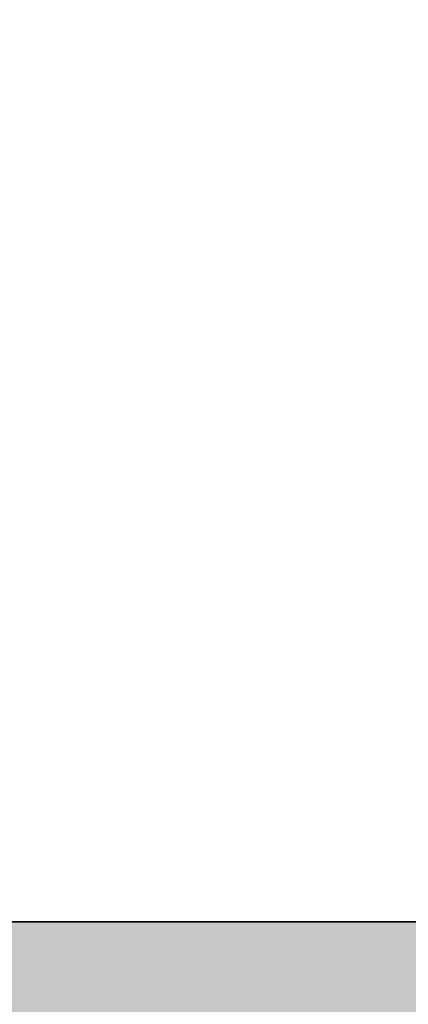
# Model space of a CAD drawing. Extents: x 2 to 87, y -108 to 11.
# Tile 306 of 352: x 49.662 to 49.788, y -32.775 to -32.455. Entities that reach past the tile are written whole.
import ezdxf

# ---------------------------------------------------------------- set-up
doc = ezdxf.new("R2010")
doc.units = 0
doc.header["$MEASUREMENT"] = 0
doc.linetypes.add('DOT', pattern=[0.25, 0, -0.25])
for name, color, linetype in [('18', 7, 'CONTINUOUS'), ('2', 7, 'CONTINUOUS'), ('25', 7, 'CONTINUOUS')]:
    doc.layers.add(name, color=color, linetype=linetype)

msp = doc.modelspace()

# ---------------------------------------------------------------- linework, layer by layer
at = {"layer": '18', "color": 1, "linetype": 'DOT'}
msp.add_lwpolyline([(49.6276, -31.5907), (50.0276, -31.5907), (50.0276, -32.7487), (49.6276, -32.7487)], close=True, dxfattribs=at)
at = {"layer": '2', "color": 62, "linetype": 'Continuous'}
msp.add_line((50.0276, -32.7487), (49.6276, -32.7487), dxfattribs=at)
at = {"layer": '25', "color": 62, "linetype": 'Continuous'}
msp.add_line((49.6276, -32.7487), (50.0276, -32.7487), dxfattribs=at)
for points in [[(49.6276, -32.7487), (49.6276, -32.7487), (50.0276, -32.7487)], [(49.6276, -32.7487), (49.6276, -34.5029), (50.0276, -34.5029)], [(49.6276, -32.7487), (50.0276, -32.7487), (50.0276, -34.5029)]]:
    msp.add_solid(points, dxfattribs=at)

doc.saveas('drawing.dxf')
